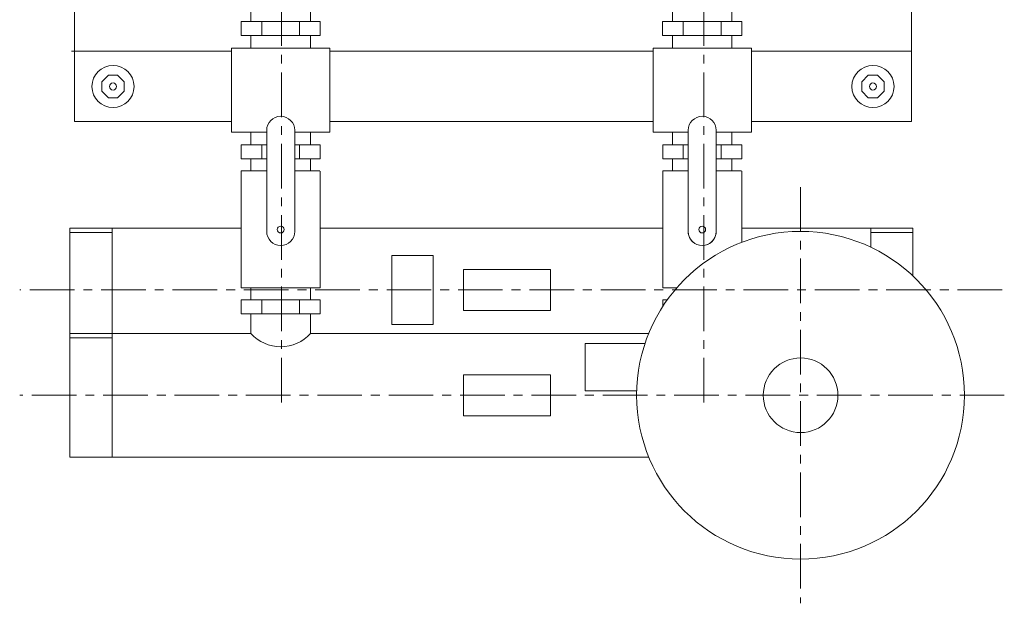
# Model space of a CAD drawing. Header units: centimetres. Extents: x -16053 to 7031, y -7778 to 254.
# Tile 265 of 282: x 5672 to 5812, y -2168 to -2084. Entities that reach past the tile are written whole.
import ezdxf

# ---------------------------------------------------------------- set-up
doc = ezdxf.new("R2010")
doc.units = ezdxf.units.CM
doc.header["$MEASUREMENT"] = 0
doc.linetypes.add('CENTER', pattern=[50.8, 31.75, -6.35, 6.35, -6.35])
doc.layers.add('ELEKTRYKA', color=1, linetype='CONTINUOUS')
doc.layers.add('T - armatura', color=250, linetype='CONTINUOUS', lineweight=30)

# ---------------------------------------------------------------- blocks, each defined once
blk = doc.blocks.new('G$C54C5291B')
at = {"layer": 'T - armatura', "lineweight": 15}
for p, q in [((3.898, 34.316), (3.898, 74.316)), ((63.473, 34.316), (63.473, 74.316)), ((16.459, 41.438), (16.459, 42.286)), ((20.699, 41.438), (20.699, 42.286)), ((46.455, 41.438), (46.455, 42.286)), ((50.695, 41.438), (50.695, 42.286)), ((21.392, 41.438), (15.765, 41.438)), ((15.765, 40.439), (15.765, 41.438)), ((17.231, 40.439), (17.231, 41.438)), ((19.927, 40.439), (19.927, 41.438)), ((21.392, 40.439), (21.392, 41.438)), ((51.389, 41.438), (45.762, 41.438)), ((45.762, 40.439), (45.762, 41.438)), ((47.227, 40.439), (47.227, 41.438)), ((49.923, 40.439), (49.923, 41.438)), ((51.389, 40.439), (51.389, 41.438)), ((21.392, 40.439), (15.765, 40.439)), ((16.459, 39.544), (16.459, 40.439)), ((20.699, 39.544), (20.699, 40.439)), ((51.389, 40.439), (45.762, 40.439)), ((46.455, 39.544), (46.455, 40.439)), ((50.695, 39.544), (50.695, 40.439)), ((15.08, 39.316), (3.684, 39.316)), ((15.08, 39.316), (3.898, 39.316)), ((15.08, 33.551), (15.08, 39.544)), ((15.08, 39.544), (22.078, 39.544)), ((22.078, 33.551), (22.078, 39.544)), ((45.08, 39.316), (22.078, 39.316)), ((45.08, 33.551), (45.08, 39.544)), ((45.08, 39.544), (52.078, 39.544)), ((52.078, 33.551), (52.078, 39.544)), ((63.473, 39.316), (52.078, 39.316)), ((15.08, 34.316), (3.898, 34.316)), ((17.579, 26.484), (17.579, 33.684)), ((19.579, 26.484), (19.579, 33.684)), ((45.08, 34.316), (22.078, 34.316)), ((47.579, 26.484), (47.579, 33.684)), ((49.579, 26.484), (49.579, 33.684)), ((63.473, 34.316), (52.078, 34.316)), ((17.579, 33.551), (15.08, 33.551)), ((16.459, 33.551), (16.459, 32.656)), ((22.078, 33.551), (19.579, 33.551)), ((20.699, 33.551), (20.699, 32.656)), ((47.579, 33.551), (45.08, 33.551)), ((46.459, 33.551), (46.459, 32.656)), ((52.078, 33.551), (49.579, 33.551)), ((50.699, 33.551), (50.699, 32.656)), ((17.579, 32.656), (15.765, 32.656)), ((15.765, 32.656), (15.765, 31.657)), ((17.231, 32.656), (17.231, 31.657)), ((21.392, 32.656), (19.579, 32.656)), ((19.927, 32.656), (19.927, 31.657)), ((21.392, 32.656), (21.392, 31.657)), ((47.579, 32.656), (45.765, 32.656)), ((45.765, 32.656), (45.765, 31.657)), ((47.231, 32.656), (47.231, 31.657)), ((51.392, 32.656), (49.579, 32.656)), ((49.927, 32.656), (49.927, 31.657)), ((51.392, 32.656), (51.392, 31.657)), ((17.579, 31.657), (15.765, 31.657)), ((16.459, 31.657), (16.459, 30.809)), ((21.392, 31.657), (19.579, 31.657)), ((20.699, 31.657), (20.699, 30.809)), ((47.579, 31.657), (45.765, 31.657)), ((46.459, 31.657), (46.459, 30.809)), ((51.392, 31.657), (49.579, 31.657)), ((50.699, 31.657), (50.699, 30.809)), ((17.579, 30.809), (15.765, 30.809)), ((15.765, 30.809), (15.765, 22.459)), ((21.369, 30.809), (19.579, 30.809)), ((21.392, 30.779), (21.392, 22.459)), ((47.579, 30.809), (45.765, 30.809)), ((45.765, 30.809), (45.765, 22.458)), ((51.369, 30.809), (49.579, 30.809)), ((51.392, 30.779), (51.392, 25.706)), ((15.765, 26.717), (3.579, 26.717)), ((13.776, 26.717), (3.579, 26.717)), ((3.579, 26.717), (3.579, 19.217)), ((6.579, 26.717), (6.579, 19.217)), ((45.765, 26.717), (21.392, 26.717)), ((51.392, 26.717), (63.579, 26.717)), ((60.579, 26.717), (60.579, 25.358)), ((63.579, 26.717), (63.579, 23.308)), ((6.579, 26.417), (3.579, 26.417)), ((63.579, 26.417), (60.579, 26.417)), ((26.487, 24.772), (26.487, 19.861)), ((26.487, 24.772), (29.421, 24.772)), ((29.421, 24.772), (29.421, 19.861)), ((31.586, 23.771), (31.586, 20.863)), ((31.586, 23.771), (37.786, 23.771)), ((37.786, 23.771), (37.786, 20.863)), ((15.765, 22.459), (21.392, 22.459)), ((16.459, 22.459), (16.459, 21.611)), ((20.699, 22.459), (20.699, 21.611)), ((45.765, 22.458), (46.763, 22.458)), ((21.392, 21.611), (15.765, 21.611)), ((15.765, 20.612), (15.765, 21.611)), ((17.231, 20.612), (17.231, 21.611)), ((19.927, 20.612), (19.927, 21.611)), ((21.392, 20.612), (21.392, 21.611)), ((46.095, 21.611), (45.765, 21.611)), ((45.765, 21.126), (45.765, 21.611)), ((21.392, 20.612), (15.765, 20.612)), ((16.459, 20.612), (16.459, 19.217)), ((20.699, 20.612), (20.699, 19.217)), ((31.586, 20.863), (37.786, 20.863)), ((26.487, 19.861), (29.421, 19.861)), ((16.459, 19.217), (3.579, 19.217)), ((14.47, 19.217), (3.579, 19.217)), ((3.579, 19.217), (3.579, 10.417)), ((6.579, 19.217), (6.579, 10.417)), ((44.774, 19.217), (20.699, 19.217)), ((6.579, 18.917), (3.579, 18.917)), ((40.246, 18.499), (40.246, 15.134)), ((40.246, 18.499), (44.509, 18.499)), ((31.586, 16.271), (31.586, 13.363)), ((31.586, 16.271), (37.786, 16.271)), ((37.786, 16.271), (37.786, 13.363)), ((40.246, 15.134), (43.916, 15.134)), ((31.586, 13.363), (37.786, 13.363)), ((44.774, 10.417), (3.579, 10.417))]:
    blk.add_line(p, q, dxfattribs=at)
at = {"layer": 'T - armatura', "linetype": 'CENTER', "lineweight": 15, "ltscale": 0.1}
for p, q in [((55.579, 29.633), (55.579, 0)), ((69.935, 22.317), (0, 22.317)), ((70.081, 14.817), (0, 14.817))]:
    blk.add_line(p, q, dxfattribs=at)
at = {"layer": 'T - armatura', "lineweight": 15}
for points in [[(6.973, 37.604), (7.442, 37.135), (7.442, 36.473), (6.973, 36.004), (6.31, 36.004), (5.842, 36.473), (5.842, 37.135), (6.31, 37.604)], [(60.399, 37.604), (59.93, 37.135), (59.93, 36.473), (60.399, 36.004), (61.061, 36.004), (61.53, 36.473), (61.53, 37.135), (61.061, 37.604)]]:
    blk.add_lwpolyline(points, close=True, dxfattribs=at)
for centre, radius in [((6.642, 36.804), 1.5), ((60.73, 36.804), 1.5), ((6.642, 36.804), 0.25), ((60.73, 36.804), 0.25), ((18.579, 26.619), 0.245), ((48.579, 26.619), 0.245), ((55.579, 14.817), 11.667), ((55.579, 14.817), 2.656)]:
    blk.add_circle(centre, radius, dxfattribs=at)
for centre, radius, start, end in [((18.579, 33.684), 1, 0, 180), ((48.579, 33.684), 1, 0, 180), ((18.579, 26.484), 1, 180, 0), ((18.579, 26.484), 1, 180, 0), ((48.579, 26.484), 1, 180, 247.4942), ((48.579, 26.484), 1, 180, 270), ((48.579, 26.484), 1, 270, 0), ((48.579, 26.484), 1, 292.5058, 0), ((48.579, 26.484), 1, 354.43142, 0), ((48.579, 26.484), 1, 354.43142, 0), ((18.579, 21.121), 2.85, 221.92977, 318.07023)]:
    blk.add_arc(centre, radius, start, end, dxfattribs=at)
at = {"layer": 'T - armatura', "linetype": 'CENTER', "lineweight": 15, "ltscale": 0.1}
for points in [[(18.632, 14.301), (18.632, 14.301), (18.632, 44.48), (18.632, 80.101)], [(48.684, 14.301), (48.684, 14.301), (48.684, 44.48), (48.684, 80.223)]]:
    blk.add_open_spline(points, degree=3, dxfattribs=at)

msp = doc.modelspace()

# ---------------------------------------------------------------- block references
at = {"layer": 'ELEKTRYKA', "color": 0, "linetype": 'ByBlock', "xscale": 2, "yscale": 2, "zscale": 2}
msp.add_blockref('G$C54C5291B', (5671.864, -2167.555), dxfattribs=at)

doc.saveas('drawing.dxf')
